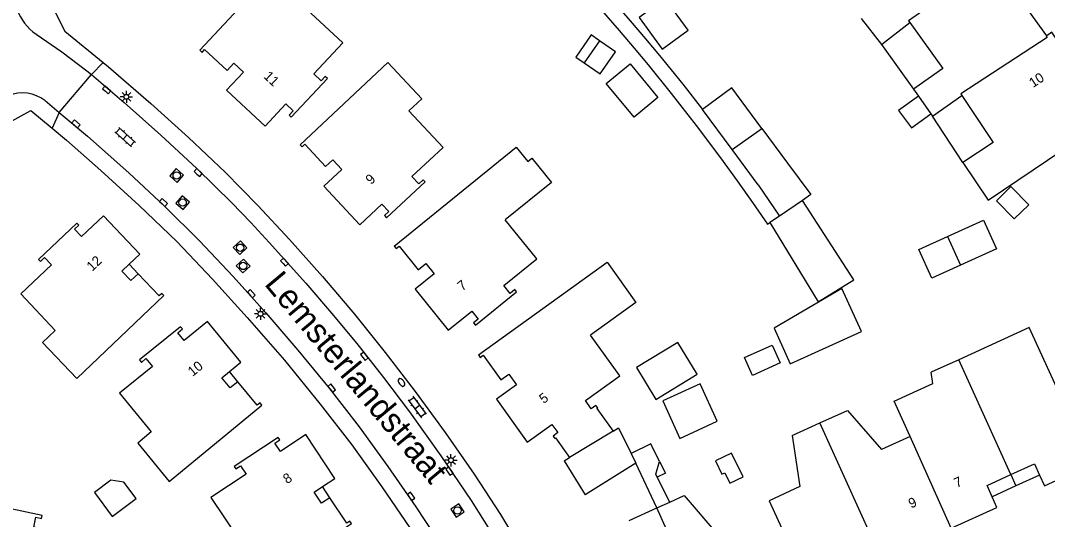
# Model space of a CAD drawing. Extents: x 128000 to 131008, y 398996 to 402500.
# Drawn here: x 128102.6 to 128207.7, y 399838.2 to 399889.2 of the extents above; entities that cross this region are included whole.
import ezdxf

# ---------------------------------------------------------------- set-up
doc = ezdxf.new("R2010")
doc.units = 0
for name, color, linetype in [('gg-afsc-erfafscheiding', 7, 'Continuous'), ('gg-anno-huisnummerreeks BGT', 7, 'Continuous'), ('gg-anno-openbare ruimte label', 7, 'Continuous'), ('gg-bbg-bijgebouw', 7, 'Continuous'), ('gg-bbg-gedigitaliseerde bebouwing', 7, 'Continuous'), ('gg-bbg-gedigitaliseerde bijgebouw', 7, 'Continuous'), ('gg-bbg-hoofdgebouw', 7, 'Continuous'), ('gg-bbg-luifel en loopbrug', 7, 'Continuous'), ('gg-bbg-tussenscheiding', 7, 'Continuous'), ('gg-knt-verharding', 7, 'Continuous'), ('gt-grn-weggrens', 7, 'Continuous'), ('gt-symb-brandkraan', 7, 'Continuous'), ('gt-symb-klinker verharding', 7, 'Continuous'), ('gt-symb-kolk', 7, 'Continuous'), ('gt-symb-lichtmast', 7, 'Continuous'), ('gt-symb-rioolschacht', 7, 'Continuous')]:
    doc.layers.add(name, color=color, linetype=linetype)

# ---------------------------------------------------------------- blocks, each defined once
blk = doc.blocks.new('gt0-RS')
at = {"layer": 'gt-symb-rioolschacht'}
blk.add_lwpolyline([(-0.5, -0.5), (0.5, -0.5), (0.5, 0.5), (-0.5, 0.5)], close=True, dxfattribs=at)
blk.add_circle((0, 0), 0.375, dxfattribs=at)
blk = doc.blocks.new('gt0-KOLK')
at = {"layer": 'gt-symb-kolk'}
blk.add_lwpolyline([(0, 0), (0.38, 0), (0.38, 0.4), (-0.38, 0.4), (-0.38, 0), (0, 0)], dxfattribs=at)
blk = doc.blocks.new('gt0-BR')
at = {"layer": 'gt-symb-brandkraan'}
for centre, radius, start, end in [((-0.24, 0), 0.206, 107.5669, 252.4331), ((0.6, -2.66), 3, 106.892, 107.5669), ((0, -0.69), 0.938, 73.108, 106.892), ((-0.6, -2.66), 3, 72.4331, 73.108), ((0.24, 0), 0.206, 287.567, 72.4331), ((0.6, 2.66), 3, 252.4331, 253.108), ((0, 0.69), 0.938, 253.108, 286.8921), ((-0.6, 2.66), 3, 286.8921, 287.567)]:
    blk.add_arc(centre, radius, start, end, dxfattribs=at)
blk = doc.blocks.new('gt0-KL1')
at = {"layer": 'gt-symb-klinker verharding'}
for p, q in [((-1.15, 0.3), (1.15, 0.3)), ((-1, -0.3), (-1, 0.3)), ((-0.5, 0.3), (-0.5, 0.45)), ((0, -0.3), (0, 0.3)), ((0.5, 0.3), (0.5, 0.45)), ((1, -0.3), (1, 0.3)), ((-1.15, -0.3), (1.15, -0.3)), ((-0.5, -0.45), (-0.5, -0.3)), ((0.5, -0.45), (0.5, -0.3))]:
    blk.add_line(p, q, dxfattribs=at)
blk = doc.blocks.new('gt0-LMAST')
at = {"layer": 'gt-symb-lichtmast'}
for p, q in [((-0.18, 0.17), (-0.45, 0.44)), ((-0.01, 0.25), (-0.01, 0.62)), ((0.17, 0.17), (0.44, 0.44)), ((-0.26, 0), (-0.63, 0)), ((-0.18, -0.18), (-0.45, -0.45)), ((-0.01, -0.25), (-0.01, -0.63)), ((0.44, -0.45), (0.17, -0.18)), ((0.24, 0), (0.62, 0))]:
    blk.add_line(p, q, dxfattribs=at)
blk.add_circle((-0.01, 0), 0.25, dxfattribs=at)

msp = doc.modelspace()

# ---------------------------------------------------------------- linework, layer by layer
at = {"layer": 'gg-afsc-erfafscheiding'}
for points in [[(128137.58, 399914.29), (128142.94, 399909.68), (128144.8, 399907.98), (128146.64, 399906.27), (128149.63, 399903.4), (128152.57, 399900.47), (128154.57, 399898.42), (128156.92, 399895.94), (128158.32, 399894.43), (128161.12, 399891.33), (128163.86, 399888.18), (128165.41, 399886.36), (128166.82, 399884.66), (128169.19, 399881.73), (128171.74, 399878.47), (128174.23, 399875.16), (128175.94, 399872.81), (128177.5, 399870.59), (128179.03, 399868.36), (128179.27, 399868.52)], [(128159.42, 399895.45), (128162.24, 399892.33), (128165, 399889.16), (128166.55, 399887.33), (128167.98, 399885.61), (128170.36, 399882.67), (128172.38, 399880.09)]]:
    msp.add_lwpolyline(points, dxfattribs=at)
at = {"layer": 'gg-bbg-bijgebouw'}
msp.add_line((128158.23, 399844.16), (128160.38, 399840.7), dxfattribs=at)
at = {"layer": 'gg-bbg-gedigitaliseerde bebouwing'}
for p, q in [((128188.62, 399889.39), (128190.7, 399886.72)), ((128190.7, 399886.72), (128193.6, 399888.98)), ((128193.99, 399882.17), (128194.49, 399881.46)), ((128195.94, 399879.42), (128198.91, 399881.53)), ((128195.76, 399879.66), (128195.94, 399879.42)), ((128198.62, 399854.51), (128195.8, 399853.22)), ((128195.97, 399852.06), (128195.8, 399853.22)), ((128184.38, 399848.04), (128187.21, 399849.31)), ((128187.21, 399849.31), (128190.71, 399845.34)), ((128181.56, 399846.77), (128184.38, 399848.04)), ((128181.56, 399846.77), (128182.35, 399841.56)), ((128193.63, 399846.65), (128190.71, 399845.34)), ((128169.03, 399839.96), (128170.5, 399840.63)), ((128170.5, 399840.63), (128173.97, 399836.6)), ((128164.88, 399838.08), (128167.7, 399839.36))]:
    msp.add_line(p, q, dxfattribs=at)
for points in [[(128193.6, 399888.98), (128196.99, 399884.29), (128193.99, 399882.17)], [(128198.91, 399881.53), (128202.12, 399876.73), (128199.03, 399874.67)], [(128199.03, 399874.67), (128201.61, 399870.82), (128209.26, 399875.97), (128213.44, 399878.72)], [(128140.85, 399866.12), (128153.32, 399876.24), (128154.51, 399874.77), (128154.91, 399875.1), (128156.92, 399872.63), (128152.2, 399868.8)], [(128149.45, 399855), (128162.62, 399864.47), (128165.58, 399860.36), (128160.93, 399857.02)], [(128212.22, 399843.84), (128205.83, 399857.81), (128198.62, 399854.51)], [(128193.63, 399846.65), (128191.99, 399850.27), (128195.97, 399852.06)]]:
    msp.add_lwpolyline(points, dxfattribs=at)
at = {"layer": 'gg-bbg-gedigitaliseerde bijgebouw'}
for p, q in [((128161.85, 399887.11), (128160.29, 399884.86)), ((128175.41, 399875.99), (128172.38, 399880.09)), ((128178.47, 399878.16), (128181.09, 399874.62)), ((128178.07, 399872.39), (128175.41, 399875.99)), ((128178.07, 399872.39), (128180.28, 399869.19)), ((128180.28, 399869.19), (128179.27, 399868.52)), ((128197.46, 399867.12), (128198.79, 399864.18)), ((128198.79, 399864.18), (128195.84, 399862.84)), ((128163.23, 399847.2), (128163.79, 399847.54)), ((128163.79, 399847.54), (128165.1, 399844.91)), ((128158.23, 399844.16), (128158.79, 399844.5)), ((128165.57, 399843.94), (128160.38, 399840.7)), ((128167.7, 399839.36), (128165.57, 399843.94)), ((128169.03, 399839.96), (128167.76, 399842.49))]:
    msp.add_line(p, q, dxfattribs=at)
for points in [[(128165.91, 399889.51), (128168.26, 399886.26), (128170.92, 399888.19), (128168.57, 399891.44), (128165.91, 399889.51)], [(128160.29, 399884.86), (128161.91, 399883.74), (128163.47, 399885.99), (128161.85, 399887.11)], [(128162.52, 399882.75), (128164.97, 399884.77), (128167.83, 399881.3), (128165.38, 399879.29), (128162.52, 399882.75)], [(128178.47, 399878.16), (128175.4, 399882.32), (128172.38, 399880.09)], [(128194.49, 399881.46), (128192.46, 399879.99), (128193.76, 399878.21), (128195.76, 399879.66)], [(128181.09, 399874.62), (128183.47, 399871.39), (128182.63, 399870.77)], [(128202.46, 399870.75), (128204.29, 399868.9), (128205.77, 399870.36), (128203.94, 399872.21), (128202.46, 399870.75)], [(128179.27, 399868.52), (128184.24, 399860.44), (128187.88, 399862.69), (128182.63, 399870.77)], [(128195.84, 399862.84), (128194.51, 399865.79), (128197.46, 399867.12)], [(128165.64, 399853.7), (128167.61, 399850.45), (128171.84, 399853.03), (128169.87, 399856.27), (128165.64, 399853.7)], [(128176.7, 399854.73), (128179.53, 399856), (128180.35, 399854.18), (128177.52, 399852.9), (128176.7, 399854.73)], [(128167.99, 399844.1), (128167.09, 399845.9), (128165.1, 399844.91)], [(128167.76, 399842.49), (128167.62, 399842.79), (128167.99, 399844.1)], [(128110.16, 399840.93), (128111.99, 399838.48), (128114.44, 399840.31), (128113.19, 399841.98), (128111.83, 399842.18), (128110.16, 399840.93)]]:
    msp.add_lwpolyline(points, dxfattribs=at)
at = {"layer": 'gg-bbg-hoofdgebouw'}
for p, q in [((128161.57, 399849.53), (128163.23, 399847.2)), ((128157.35, 399846.52), (128158.79, 399844.5))]:
    msp.add_line(p, q, dxfattribs=at)
for points in [[(128120.96, 399886.14), (128121.18, 399885.93), (128121.44, 399886.21), (128123.73, 399884.09), (128124.42, 399884.83), (128125.41, 399883.91), (128123.69, 399882.07), (128127.64, 399878.4), (128129.75, 399880.66), (128130.5, 399879.96), (128130.09, 399879.52), (128130.31, 399879.32), (128134, 399883.26), (128133.78, 399883.46), (128133.37, 399883.03), (128132.62, 399883.73), (128135.58, 399886.9), (128131.82, 399890.39), (128133.04, 399891.71), (128129.33, 399895.16), (128120.96, 399886.14)], [(128207.61, 399887.62), (128205.76, 399890.21), (128206.32, 399890.61), (128202.61, 399895.76), (128202.04, 399895.37)], [(128213.44, 399878.72), (128211.08, 399882.29), (128211.68, 399882.7), (128208.15, 399887.99), (128207.61, 399887.62)], [(128131.21, 399876.49), (128131.42, 399876.27), (128131.69, 399876.53), (128133.82, 399874.25), (128134.57, 399874.94), (128135.49, 399873.96), (128133.64, 399872.24), (128137.31, 399868.29), (128139.58, 399870.4), (128140.28, 399869.65), (128139.84, 399869.24), (128140.05, 399869.02), (128144.01, 399872.69), (128143.81, 399872.91), (128143.36, 399872.5), (128142.66, 399873.25), (128145.84, 399876.2), (128142.34, 399879.95), (128143.66, 399881.18), (128140.2, 399884.89), (128131.21, 399876.49)], [(128113.71, 399864.27), (128114.8, 399865.3), (128111.09, 399869.22), (128108.84, 399867.09), (128108.13, 399867.84), (128108.57, 399868.25), (128108.36, 399868.47), (128104.43, 399864.76), (128104.64, 399864.55), (128105.07, 399864.96), (128105.78, 399864.21), (128102.63, 399861.23), (128106.16, 399857.51), (128104.86, 399856.27), (128108.35, 399852.6), (128117.26, 399861.07)], [(128140.85, 399866.12), (128141.04, 399865.89), (128141.34, 399866.13), (128143.3, 399863.7), (128144.09, 399864.35), (128144.94, 399863.3), (128142.98, 399861.71), (128146.37, 399857.52), (128148.78, 399859.47), (128149.43, 399858.66), (128148.96, 399858.29), (128149.15, 399858.05), (128153.36, 399861.44), (128153.17, 399861.67), (128152.7, 399861.29), (128152.05, 399862.1), (128155.43, 399864.82), (128152.2, 399868.8)], [(128114.64, 399863.29), (128113.89, 399862.59), (128112.97, 399863.57), (128113.71, 399864.27)], [(128117.26, 399861.07), (128117.06, 399861.29), (128116.78, 399861.03), (128114.64, 399863.29)], [(128124, 399853.31), (128125.16, 399854.26), (128121.74, 399858.43), (128119.34, 399856.47), (128118.69, 399857.27), (128119.16, 399857.65), (128118.97, 399857.88), (128114.78, 399854.48), (128114.97, 399854.24), (128115.44, 399854.62), (128116.09, 399853.82), (128112.73, 399851.08), (128115.98, 399847.12), (128114.59, 399845.97), (128117.8, 399842.05), (128127.31, 399849.86)], [(128161.57, 399849.53), (128161.66, 399849.59), (128161.48, 399849.84), (128160.99, 399849.49), (128160.4, 399850.33), (128163.92, 399852.85), (128160.93, 399857.02)], [(128149.45, 399855), (128149.62, 399854.75), (128149.93, 399854.98), (128151.75, 399852.44), (128152.58, 399853.03), (128153.37, 399851.94), (128151.32, 399850.47), (128154.46, 399846.09), (128156.98, 399847.89), (128157.58, 399847.05), (128157.09, 399846.7), (128157.26, 399846.46), (128157.35, 399846.52)], [(128124.85, 399852.26), (128124.06, 399851.62), (128123.2, 399852.66), (128124, 399853.31)], [(128127.31, 399849.86), (128127.12, 399850.09), (128126.82, 399849.85), (128124.85, 399852.26)], [(128133.51, 399841.53), (128134.76, 399842.35), (128131.78, 399846.85), (128129.2, 399845.13), (128128.63, 399845.99), (128129.13, 399846.32), (128128.96, 399846.57), (128124.46, 399843.59), (128124.62, 399843.34), (128125.12, 399843.67), (128125.69, 399842.82), (128122.08, 399840.42), (128124.93, 399836.15), (128123.43, 399835.15), (128126.24, 399830.93), (128136.47, 399837.77)], [(128203.95, 399842.76), (128206.35, 399843.86), (128206.87, 399842.72)], [(128206.87, 399842.72), (128207.37, 399841.63), (128212.22, 399843.84)], [(128202.02, 399840.5), (128201.5, 399841.64), (128203.95, 399842.76)], [(128134.26, 399840.4), (128133.41, 399839.84), (128132.66, 399840.96), (128133.51, 399841.53)], [(128182.35, 399841.56), (128179.21, 399840.07), (128183.47, 399830.76), (128188.32, 399833), (128187.82, 399834.09)], [(128136.47, 399837.77), (128136.31, 399838.01), (128135.99, 399837.8), (128134.26, 399840.4)], [(128197.85, 399837.3), (128202.52, 399839.41), (128202.02, 399840.5)], [(128100.72, 399827.68), (128107.82, 399826.18), (128108.87, 399831.14), (128107.11, 399831.51), (128108.16, 399836.5), (128103.96, 399837.39), (128104.17, 399838.4), (128104.74, 399838.28), (128104.8, 399838.57), (128099.48, 399839.7)]]:
    msp.add_lwpolyline(points, dxfattribs=at)
at = {"layer": 'gg-bbg-luifel en loopbrug'}
for p, q in [((128190.7, 399886.72), (128193.99, 399882.17)), ((128199.03, 399874.67), (128195.94, 399879.42)), ((128114.64, 399863.29), (128113.71, 399864.27)), ((128124.85, 399852.26), (128124, 399853.31)), ((128203.95, 399842.76), (128204.44, 399841.61)), ((128206.87, 399842.72), (128204.44, 399841.61)), ((128134.26, 399840.4), (128133.51, 399841.53)), ((128204.44, 399841.61), (128202.02, 399840.5))]:
    msp.add_line(p, q, dxfattribs=at)
for points in [[(128161.85, 399887.11), (128160.99, 399887.71), (128159.43, 399885.45), (128160.29, 399884.86)], [(128197.46, 399867.12), (128201.13, 399868.78), (128202.46, 399865.83), (128198.79, 399864.18)], [(128181.37, 399854.1), (128188.65, 399857.38), (128186.65, 399861.8), (128179.71, 399857.72), (128181.37, 399854.1)], [(128168.32, 399850.29), (128170.06, 399846.46), (128173.88, 399848.21), (128172.14, 399852.03), (128168.32, 399850.29)], [(128175.37, 399844.97), (128173.71, 399844.16), (128174.37, 399842.8), (128174.68, 399842.95), (128175.2, 399841.87), (128176.55, 399842.53), (128175.37, 399844.97)], [(128167.99, 399844.1), (128168.59, 399842.9), (128167.76, 399842.49)]]:
    msp.add_lwpolyline(points, dxfattribs=at)
at = {"layer": 'gg-bbg-tussenscheiding'}
for p, q in [((128194.49, 399881.46), (128195.76, 399879.66)), ((128175.41, 399875.99), (128178.47, 399878.16)), ((128182.63, 399870.77), (128180.28, 399869.19)), ((128203.95, 399842.76), (128198.62, 399854.51)), ((128189.73, 399836.33), (128184.38, 399848.04)), ((128163.23, 399847.2), (128158.79, 399844.5)), ((128197.85, 399837.3), (128193.63, 399846.65)), ((128165.1, 399844.91), (128165.57, 399843.94)), ((128167.7, 399839.36), (128169.03, 399839.96)), ((128173.03, 399827.61), (128167.7, 399839.36))]:
    msp.add_line(p, q, dxfattribs=at)
for points in [[(128202.04, 399895.37), (128202.01, 399895.35), (128202.12, 399895.21), (128193.47, 399889.16), (128193.6, 399888.98)], [(128207.61, 399887.62), (128207.55, 399887.58), (128207.65, 399887.44), (128198.81, 399881.68), (128198.91, 399881.53)]]:
    msp.add_lwpolyline(points, dxfattribs=at)
at = {"layer": 'gg-knt-verharding'}
for p, q in [((128106.56, 399879.78), (128109.86, 399883.66)), ((128105.11, 399881), (128106.56, 399879.78))]:
    msp.add_line(p, q, dxfattribs=at)
for points in [[(128111.92, 399933.49), (128104, 399894.33), (128107.15, 399888.11), (128111.07, 399884.88)], [(128104.2, 399887.78), (128106.84, 399885.97), (128109.4, 399884.05), (128109.86, 399883.66)], [(128111.07, 399884.88), (128111.59, 399884.45), (128115.95, 399880.69), (128119.79, 399877.23), (128123.53, 399873.68), (128126.87, 399870.28), (128130.12, 399866.8), (128133.5, 399863.03), (128136.79, 399859.18), (128139.93, 399855.26), (128142.98, 399851.26), (128146.06, 399847.08), (128149.03, 399842.82), (128151.7, 399838.68), (128153.26, 399836.11)], [(128109.86, 399883.66), (128113.21, 399880.8), (128116.96, 399877.47), (128120.64, 399874.05), (128124.22, 399870.55), (128126.16, 399868.54), (128128.06, 399866.5), (128131.79, 399862.35), (128134.44, 399859.28), (128137.01, 399856.16), (128139.75, 399852.69), (128142.4, 399849.17), (128145.62, 399844.69), (128148.72, 399840.13), (128151.39, 399835.88), (128153.94, 399831.55), (128156.38, 399827.18), (128158.72, 399822.75), (128160.72, 399818.72), (128162.38, 399815.17)], [(128095.02, 399849.86), (128100.77, 399878.39), (128103.67, 399879.99), (128105.83, 399878.18)], [(128106.56, 399879.78), (128109.44, 399877.37), (128113.67, 399873.62), (128117.34, 399870.2), (128120.91, 399866.67), (128124.36, 399863.03), (128127.71, 399859.3), (128130.99, 399855.5), (128134.17, 399851.61), (128137.24, 399847.64), (128140.2, 399843.58), (128143.07, 399839.47), (128145.83, 399835.27), (128148.7, 399830.55), (128151.41, 399825.74), (128154.45, 399819.97), (128155.91, 399817.05), (128157.31, 399814.1)], [(128105.83, 399878.18), (128107.29, 399876.97), (128110.83, 399873.87), (128114.75, 399870.28), (128118.58, 399866.58), (128122.25, 399862.76), (128125.81, 399858.84), (128129.61, 399854.46), (128133.28, 399849.98), (128136.49, 399845.79), (128139.57, 399841.51), (128142.43, 399837.33), (128145.16, 399833.07), (128147.95, 399828.39), (128150.6, 399823.63), (128153.18, 399818.68), (128155.62, 399813.66)]]:
    msp.add_lwpolyline(points, dxfattribs=at)
for centre, radius, start, end in [((127982.68, 399732.4), 288.94, 30.9903, 39.3619), ((127982.21, 399732.29), 287.74, 30.9431, 39.3323), ((127994.22, 399741), 264.54, 31.9938, 38.3174), ((128107.34, 399892.19), 5.42, 166.2242, 234.4979), ((128102.8, 399877.99), 3.79, 52.5381, 171.3969)]:
    msp.add_arc(centre, radius, start, end, dxfattribs=at)
at = {"layer": 'gt-grn-weggrens'}
for p, q in [((128109.86, 399883.66), (128111.07, 399884.88)), ((128106.56, 399879.78), (128105.83, 399878.18))]:
    msp.add_line(p, q, dxfattribs=at)

# ---------------------------------------------------------------- block references
at = {"layer": 'gt-symb-brandkraan', "rotation": -51.53705293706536}
msp.add_blockref('gt0-BR', (128141.58, 399852.18), dxfattribs=at)
at = {"layer": 'gt-symb-klinker verharding'}
for p, rotation in [((128113.31, 399877.27), -41.63353933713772), ((128143.19, 399849.68), -53.21030035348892)]:
    msp.add_blockref('gt0-KL1', p, dxfattribs=dict(at, rotation=rotation))
at = {"layer": 'gt-symb-kolk'}
for p, rotation in [((128111.28, 399881.95), -41.63353933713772), ((128108.15, 399878.47), -41.63353933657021), ((128120.65, 399873.49), -41.63353933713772), ((128117.1, 399870.43), -41.6335393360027), ((128129.47, 399864.34), -47.391003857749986), ((128126.07, 399861.13), -47.39100385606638), ((128137.64, 399854.74), -51.53705293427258), ((128134.28, 399851.48), -51.53705293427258), ((128146.33, 399843.01), -55.46787543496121), ((128142.41, 399840.43), -55.4678754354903)]:
    msp.add_blockref('gt0-KOLK', p, dxfattribs=dict(at, rotation=rotation))
at = {"layer": 'gt-symb-lichtmast'}
for p in [(128113.44, 399881.39), (128127.16, 399859.2), (128146.66, 399844.23)]:
    msp.add_blockref('gt0-LMAST', p, dxfattribs=at)
at = {"layer": 'gt-symb-rioolschacht'}
for p, rotation in [((128118.58, 399873.34), -41.63353933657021), ((128119.19, 399870.57), -41.6335393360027), ((128125.07, 399865.96), -47.39100385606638), ((128125.38, 399864.09), -47.39100385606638), ((128147.32, 399839.09), -55.46787543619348)]:
    msp.add_blockref('gt0-RS', p, dxfattribs=dict(at, rotation=rotation))

# ---------------------------------------------------------------- texts
at = {"layer": 'gg-anno-huisnummerreeks BGT'}
for s, rotation, p in [('11', 317, (128127.41, 399883.39)), ('10', 33.7, (128206.22, 399882.28)), ('9', 42.9, (128138.47, 399872.36)), ('12', 43.5, (128109.93, 399863.49)), ('7', 39, (128147.8, 399861.49)), ('10', 39.3, (128120.22, 399852.75)), ('5', 35.6, (128156.12, 399849.97)), ('8', 33.6, (128129.88, 399841.77)), ('7', 24.3, (128198.4, 399841.39)), ('9', 24.3, (128193.74, 399839.29))]:
    msp.add_text(s, height=1, rotation=rotation, dxfattribs=at).set_placement(p)
at = {"layer": 'gg-anno-openbare ruimte label'}
msp.add_text('Lemsterlandstraat', height=2.5, rotation=309.8, dxfattribs=at).set_placement((128127.47, 399862.22))

doc.saveas('drawing.dxf')
